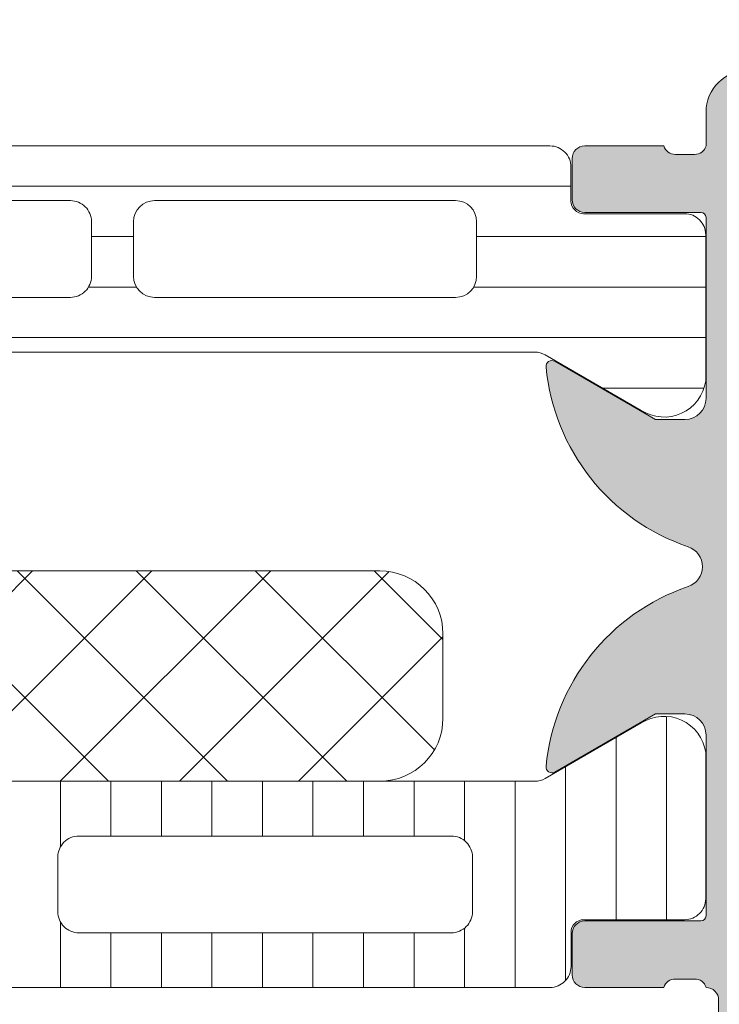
# Model space of a CAD drawing. Header units: millimetres. Extents: x 213386 to 459888, y 74252 to 208052.
# Tile 268 of 517: x 373088 to 373104, y 196216 to 196240. Entities that reach past the tile are written whole.
import ezdxf

# ---------------------------------------------------------------- set-up
doc = ezdxf.new("R2010")
doc.units = ezdxf.units.MM
doc.layers.get('Defpoints').update_dxf_attribs({"color": 255, "lineweight": 0})
doc.layers.add('FASÁDA DETAILNÍ', color=255, linetype='Continuous', lineweight=0)
doc.layers.add('NOVA', color=255, linetype='Continuous', lineweight=0)
doc.styles.add('CS-ROMANS', font='romans.shx', dxfattribs={"width": 0.75, "oblique": 5})
doc.dimstyles.new('A_KÓTA_50', dxfattribs={"dimtxt": 110, "dimasz": 2, "dimexe": 100, "dimexo": 1500, "dimgap": 40, "dimtad": 1, "dimrnd": 1, "dimdsep": 46, "dimtxsty": 'CS-ROMANS', "dimblk": 'KOT_CARA20', "dimcen": 45, "dimse1": 1, "dimse2": 1, "dimclrd": 256, "dimclre": 256, "dimclrt": 256, "dimadec": 0, "dimazin": 0, "dimtfac": 1, "dimtix": 1, "dimtmove": 2, "dimatfit": 3, "dimldrblk": 'OBLIQUE', "dimfxl": 100, "dimtolj": 1, "dimarcsym": 0})

# ---------------------------------------------------------------- blocks, each defined once
blk = doc.blocks.new('A$C29162560')
at = {"layer": 'FASÁDA DETAILNÍ'}
h = blk.add_hatch(color=256, dxfattribs=at)
edge = h.paths.add_edge_path()
edge.add_arc((-872.9380891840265, -5697.189566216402), 0.1199999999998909, 0, 90.00000000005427)
edge.add_line((-872.9380891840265, -5697.069566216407), (-875.6980871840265, -5697.069566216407))
edge.add_arc((-875.6980871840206, -5696.769566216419), 0.2999999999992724, 179.9999999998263, 269.9999999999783, ccw=False)
edge.add_line((-875.9980871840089, -5696.769566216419), (-875.9980871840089, -5695.789591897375))
edge.add_arc((-875.6980871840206, -5695.789591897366), 0.3000000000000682, 90.00000000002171, 180.0000000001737, ccw=False)
edge.add_line((-875.6980871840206, -5695.489591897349), (-873.818076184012, -5695.489591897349))
edge.add_arc((-873.550532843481, -5695.41072480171), 0.2789255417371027, 196.4245945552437, 271.1628700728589)
edge.add_line((-873.5448721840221, -5695.689592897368), (-873.091278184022, -5695.689592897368))
edge.add_arc((-873.0856097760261, -5695.410755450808), 0.2788950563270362, 268.8354106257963, 343.5801235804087)
edge.add_line((-872.8180891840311, -5695.489591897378), (-872.8180891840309, -5694.689417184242))
edge.add_arc((-871.8180891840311, -5694.689417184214), 0.9999999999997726, 90.00000000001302, 180, ccw=False)
edge.add_line((-871.8180891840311, -5693.689417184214), (-868.3180818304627, -5693.689417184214))
edge.add_arc((-868.3181016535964, -5694.689437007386), 1.000019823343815, 0.0011357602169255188, 89.99886423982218, ccw=False)
edge.add_line((-867.3180818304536, -5694.689417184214), (-867.3180818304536, -5695.189417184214))
edge.add_line((-867.3180818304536, -5695.189417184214), (-869.8180818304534, -5695.189417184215))
edge.add_arc((-869.8180364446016, -5696.189462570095), 1.0000453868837, 90.00260029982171, 179.9973997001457)
edge.add_line((-870.8180818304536, -5696.189417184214), (-870.8180818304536, -5697.48943549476))
edge.add_arc((-869.8180293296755, -5697.489382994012), 1.000052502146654, 180.003007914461, 269.9969920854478)
edge.add_line((-869.8180818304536, -5698.489435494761), (-862.8180818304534, -5698.489435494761))
edge.add_arc((-862.3180818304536, -5697.964313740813), 0.7250881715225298, 226.4038161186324, 313.5961838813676)
edge.add_line((-861.8180818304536, -5698.489435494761), (-855.7839936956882, -5698.489435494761))
edge.add_arc((-855.7840461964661, -5697.489382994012), 1.000052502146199, 270.0030079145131, 359.9969920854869)
edge.add_line((-854.783993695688, -5697.489435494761), (-854.783993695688, -5696.189417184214))
edge.add_arc((-855.78403908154, -5696.189462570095), 1.000045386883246, 0.002600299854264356, 89.9973997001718)
edge.add_line((-855.783993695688, -5695.189417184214), (-857.3180818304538, -5695.189417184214))
edge.add_line((-857.3180818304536, -5695.189417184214), (-857.3180818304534, -5694.589411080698))
edge.add_line((-857.3180818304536, -5694.589411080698), (-856.2180757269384, -5693.489435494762))
edge.add_line((-856.218075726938, -5693.489435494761), (-852.8180818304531, -5693.489435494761))
edge.add_line((-852.8180818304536, -5693.489435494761), (-852.8180818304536, -5720.489336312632))
edge.add_line((-852.8180818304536, -5720.489336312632), (-856.2180757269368, -5720.489336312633))
edge.add_line((-856.218075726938, -5720.489336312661), (-857.3180818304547, -5719.389360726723))
edge.add_line((-857.3180818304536, -5719.389360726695), (-857.3180818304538, -5718.789354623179))
edge.add_line((-857.3180818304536, -5718.789354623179), (-855.7839936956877, -5718.789354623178))
edge.add_arc((-855.78403908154, -5717.789309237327), 1.000045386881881, 270.0026002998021, 359.9973997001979)
edge.add_line((-854.783993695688, -5717.789354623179), (-854.783993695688, -5716.489336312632))
edge.add_arc((-855.7840461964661, -5716.48938881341), 1.000052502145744, 0.003007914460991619, 89.99699208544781)
edge.add_line((-855.783993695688, -5715.489336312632), (-861.8180818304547, -5715.489336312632))
edge.add_arc((-862.3180818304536, -5716.014458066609), 0.7250881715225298, 46.40381611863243, 133.5961838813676)
edge.add_line((-862.8180818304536, -5715.489336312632), (-869.8180818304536, -5715.489336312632))
edge.add_arc((-869.8180293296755, -5716.48938881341), 1.000052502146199, 90.00300791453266, 179.9969920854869)
edge.add_line((-870.8180818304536, -5716.489336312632), (-870.8180818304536, -5717.789354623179))
edge.add_arc((-869.8180364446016, -5717.789309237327), 1.000045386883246, 180.0026002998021, 269.9973997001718)
edge.add_line((-869.8180818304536, -5718.789354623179), (-867.3180818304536, -5718.789354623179))
edge.add_line((-867.3180818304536, -5718.789354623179), (-867.3180818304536, -5719.289354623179))
edge.add_arc((-868.3181016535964, -5719.289334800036), 1.000019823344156, 270.00113576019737, 359.99886423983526, ccw=False)
edge.add_line((-868.3180818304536, -5720.289354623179), (-872.8180818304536, -5720.289354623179))
edge.add_arc((-872.8180921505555, -5719.78936494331), 0.4999896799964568, 179.9988173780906, 270.0011826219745, ccw=False)
edge.add_line((-873.3180818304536, -5719.789354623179), (-873.3180818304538, -5718.789354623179))
edge.add_line((-873.3180818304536, -5718.789354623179), (-872.5180787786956, -5718.789354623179))
edge.add_line((-872.5180787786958, -5718.789354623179), (-872.518078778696, -5715.78933936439))
edge.add_arc((-872.8180864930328, -5715.789336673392), 0.3000077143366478, 359.9994860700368, 450.0005139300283)
edge.add_arc((-873.0856097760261, -5715.568165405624), 0.2788950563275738, 16.41987641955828, 91.16458937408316)
edge.add_line((-873.0912781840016, -5715.289327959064), (-873.5448721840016, -5715.289327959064))
edge.add_arc((-873.550532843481, -5715.568196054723), 0.2789255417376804, 88.83712992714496, 163.5754054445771)
edge.add_line((-873.8180761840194, -5715.489328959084), (-875.6980871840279, -5715.489328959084))
edge.add_arc((-875.6980871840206, -5715.189328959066), 0.3000000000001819, 180, 269.9999999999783, ccw=False)
edge.add_line((-875.9980871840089, -5715.189328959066), (-875.9980871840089, -5714.209354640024))
edge.add_arc((-875.6980871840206, -5714.209354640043), 0.3000000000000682, 90.00000000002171, 180.0000000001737, ccw=False)
edge.add_line((-875.6980871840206, -5713.909354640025), (-872.9380891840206, -5713.909354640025))
edge.add_arc((-872.9380891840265, -5713.78935464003), 0.1199999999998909, 269.9999999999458, 360)
edge.add_line((-872.8180891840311, -5713.78935464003), (-872.8180891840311, -5709.489328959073))
edge.add_arc((-873.3180891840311, -5709.489328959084), 0.4999999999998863, 0, 89.99999999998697)
edge.add_line((-873.3180891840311, -5708.989328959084), (-874.0180891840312, -5708.989328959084))
edge.add_line((-874.0180891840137, -5708.989328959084), (-876.4109095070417, -5710.370824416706))
edge.add_arc((-876.47996939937, -5710.251209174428), 0.1381197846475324, 172.2975625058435, 300.00000000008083, ccw=False)
edge.add_arc((-871.6386181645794, -5710.698827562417), 4.999999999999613, 108.70940074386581, 174.6507719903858, ccw=False)
edge.add_arc((-873.4028443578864, -5705.489460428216), 0.5000000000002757, 288.7094007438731, 431.2905992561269)
edge.add_arc((-871.6386181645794, -5700.280093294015), 4.99999999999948, 185.3492280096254, 251.2905992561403, ccw=False)
edge.add_arc((-876.47996939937, -5700.727711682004), 0.1381197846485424, 59.9999999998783, 187.7024374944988, ccw=False)
edge.add_line((-876.4109095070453, -5700.608096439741), (-874.0180891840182, -5701.989591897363))
edge.add_line((-874.0180891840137, -5701.989591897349), (-873.3180891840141, -5701.989591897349))
edge.add_arc((-873.3180891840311, -5701.489591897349), 0.5, 270.0000000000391, 360.0000000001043)
edge.add_line((-872.8180891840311, -5701.489591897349), (-872.8180891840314, -5697.189566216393))
edge = h.paths.add_edge_path(flags=16)
edge.add_arc((-854.9180879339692, -5712.489343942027), 0.5, 270, 360)
edge.add_line((-854.4180879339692, -5712.489343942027), (-854.4180879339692, -5700.489435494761))
edge.add_arc((-854.9180879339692, -5700.489435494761), 0.5, 0, 90)
edge.add_line((-854.9180879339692, -5699.989435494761), (-870.6180696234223, -5699.989435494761))
edge.add_arc((-870.6180696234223, -5700.489435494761), 0.5, 90, 180)
edge.add_line((-871.1180696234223, -5700.489435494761), (-871.1180696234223, -5712.489343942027))
edge.add_arc((-870.6180696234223, -5712.489343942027), 0.5, 180, 270)
edge.add_line((-870.6180696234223, -5712.989343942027), (-869.1180696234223, -5712.989343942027))
edge.add_line((-869.1180696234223, -5712.989343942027), (-869.1180696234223, -5713.489343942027))
edge.add_arc((-868.6180696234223, -5713.489343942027), 0.5, 180, 270)
edge.add_line((-868.6180696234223, -5713.989343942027), (-856.9180879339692, -5713.989343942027))
edge.add_arc((-856.9180879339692, -5713.489343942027), 0.5, 270, 360)
edge.add_line((-856.4180879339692, -5713.489343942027), (-856.4180879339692, -5712.989343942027))
edge.add_line((-856.4180879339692, -5712.989343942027), (-854.9180879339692, -5712.989343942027))
h = blk.add_hatch(dxfattribs=at)
h.set_pattern_fill('_USER', color=256, scale=1.2, angle=-1.272221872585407e-14, style=0, pattern_type=0)
h.set_pattern_definition([(360, (-910.3180818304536, -5695.489435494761), (2.939128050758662e-16, 1.2), [])])
edge = h.paths.add_edge_path()
edge.add_line((-906.4939719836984, -5700.456447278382), (-908.7776288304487, -5701.774916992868))
edge.add_arc((-909.3182637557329, -5700.933664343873), 0.9999960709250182, 188.1816080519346, 302.7270160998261, ccw=False)
edge.add_line((-910.3080818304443, -5701.075974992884), (-910.3080818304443, -5697.599433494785))
edge.add_arc((-909.8080858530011, -5697.59943085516), 0.4999959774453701, 89.99969751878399, 180.0003024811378, ccw=False)
edge.add_line((-909.8080832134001, -5697.099434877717), (-907.4080848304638, -5697.099766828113))
edge.add_arc((-907.4080848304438, -5696.799766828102), 0.2999999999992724, 270, 360.0000000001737)
edge.add_line((-907.1080848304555, -5696.799766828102), (-907.1080848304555, -5695.989435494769))
edge.add_arc((-906.6080875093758, -5695.98943281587), 0.4999973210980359, 89.99969301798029, 180.0003069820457, ccw=False)
edge.add_line((-906.6080848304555, -5695.489435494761), (-876.5256105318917, -5695.489435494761))
edge.add_arc((-876.5256078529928, -5695.98943281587), 0.4999973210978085, -0.0003069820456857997, 90.00030698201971, ccw=False)
edge.add_line((-876.025610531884, -5695.989435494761), (-876.025610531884, -5696.799766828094))
edge.add_arc((-875.7256105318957, -5696.799766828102), 0.3000000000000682, 179.9999999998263, 270)
edge.add_line((-875.7256105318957, -5697.09976682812), (-873.3256121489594, -5697.099434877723))
edge.add_arc((-873.3256095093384, -5697.59943085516), 0.4999959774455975, -0.0003024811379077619, 90.00030248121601, ccw=False)
edge.add_line((-872.8256135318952, -5697.59943349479), (-872.8256135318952, -5701.075974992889))
edge.add_arc((-873.8154316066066, -5700.933664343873), 0.9999960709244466, 237.2729839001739, 351.81839194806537, ccw=False)
edge.add_line((-874.3560665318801, -5701.774916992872), (-876.6397233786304, -5700.456447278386))
edge.add_arc((-876.8897233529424, -5700.889459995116), 0.5000000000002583, 60.00000340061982, 89.99994009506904)
edge.add_line((-876.8897228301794, -5700.389459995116), (-906.243972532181, -5700.389459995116))
edge.add_arc((-906.2439720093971, -5700.889459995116), 0.5000000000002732, 90.00005990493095, 119.9999965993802)
edge = h.paths.add_edge_path(flags=16)
edge.add_line((-885.9172548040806, -5699.089449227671), (-878.7672303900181, -5699.089433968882))
edge.add_arc((-878.7672739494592, -5698.58939040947), 0.5000435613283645, 270.0049911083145, 359.9950088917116)
edge.add_line((-878.2672303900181, -5698.589433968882), (-878.2672303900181, -5697.289425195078))
edge.add_arc((-878.7672427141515, -5697.289452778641), 0.5000123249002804, 0.003160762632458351, 89.99858779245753)
edge.add_line((-878.7672303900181, -5696.789440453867), (-885.9172548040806, -5696.789440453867))
edge.add_arc((-885.9172112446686, -5697.289484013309), 0.5000435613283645, 90.00499110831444, 179.9950088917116)
edge.add_line((-886.4172548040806, -5697.289440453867), (-886.4172548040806, -5698.589449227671))
edge.add_arc((-885.9172112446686, -5698.589405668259), 0.5000435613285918, 180.0049911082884, 269.9950088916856)
edge = h.paths.add_edge_path(flags=16)
edge.add_line((-904.2672543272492, -5699.089449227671), (-897.1172284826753, -5699.089449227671))
edge.add_arc((-897.1172720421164, -5698.589405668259), 0.5000435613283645, 270.0049911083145, 359.9950088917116)
edge.add_line((-896.6172284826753, -5698.589449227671), (-896.6172284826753, -5697.289440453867))
edge.add_arc((-897.1172720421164, -5697.289484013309), 0.5000435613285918, 0.00499110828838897, 89.99500889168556)
edge.add_line((-897.1172284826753, -5696.789440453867), (-904.2672543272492, -5696.789440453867))
edge.add_arc((-904.2672107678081, -5697.289484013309), 0.5000435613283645, 90.00499110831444, 179.9950088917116)
edge.add_line((-904.7672543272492, -5697.289440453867), (-904.7672543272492, -5698.589449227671))
edge.add_arc((-904.2672107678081, -5698.589405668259), 0.5000435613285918, 180.0049911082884, 269.9950088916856)
edge = h.paths.add_edge_path(flags=16)
edge.add_line((-895.1172284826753, -5699.089449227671), (-887.9172548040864, -5699.089449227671))
edge.add_arc((-887.9172040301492, -5698.589500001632), 0.4999492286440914, 269.9941811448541, 360.005818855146)
edge.add_line((-887.4172548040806, -5698.589449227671), (-887.4172548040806, -5697.289440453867))
edge.add_arc((-887.9172040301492, -5697.289389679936), 0.4999492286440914, 359.9941811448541, 450.0058188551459)
edge.add_line((-887.9172548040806, -5696.789440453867), (-895.1172284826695, -5696.789440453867))
edge.add_arc((-895.1172792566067, -5697.289389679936), 0.4999492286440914, 89.99418114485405, 180.0058188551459)
edge.add_line((-895.6172284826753, -5697.289440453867), (-895.6172284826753, -5698.589449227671))
edge.add_arc((-895.1172792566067, -5698.589500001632), 0.4999492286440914, 179.9941811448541, 270.0058188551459)
h = blk.add_hatch(dxfattribs=at)
h.set_pattern_fill('NETZ', color=256, scale=2, angle=225, style=0)
h.set_pattern_definition([(225, (-894.0670052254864, -5710.588700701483), (1.414213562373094, -1.414213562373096), []), (314.9999999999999, (-894.0670052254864, -5710.588700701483), (1.414213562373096, 1.414213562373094), [])])
h.paths.add_polyline_path([(-907.5670052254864, -5705.588700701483, 0.4142135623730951), (-909.0670052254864, -5707.088700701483), (-909.0670052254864, -5709.088700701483, 0.4142135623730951), (-907.5670052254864, -5710.588700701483), (-880.5670052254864, -5710.588700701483, 0.4142135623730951), (-879.0670052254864, -5709.088700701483), (-879.0670052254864, -5707.088700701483, 0.4142135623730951), (-880.5670052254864, -5705.588700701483)])
h = blk.add_hatch(dxfattribs=at)
h.set_pattern_fill('LINIE', color=256, scale=1.2, angle=90, style=0)
h.set_pattern_definition([(90, (19.28296211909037, -0.6246130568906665), (-1.2, 7.347638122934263e-17), [])])
edge = h.paths.add_edge_path()
edge.add_arc((-912.4079985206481, -5714.180245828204), 0.2999999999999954, 0.0020752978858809, 90.00207529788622, ccw=False)
edge.add_line((-912.1079985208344, -5714.180234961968), (-912.1079698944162, -5714.990566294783))
edge.add_arc((-911.6079725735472, -5714.990550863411), 0.4999973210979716, 180.0017683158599, 270.0023822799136)
edge.add_line((-911.6079517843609, -5715.490548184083), (-910.7668795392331, -5715.491868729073))
edge.add_arc((-910.7668795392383, -5715.691868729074), 0.1999999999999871, 3.979039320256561e-13, 90.00000000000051, ccw=False)
edge.add_line((-910.5668795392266, -5715.691868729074), (-910.5668795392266, -5719.791868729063))
edge.add_arc((-910.0668795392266, -5719.791868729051), 0.5000000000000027, 179.9999999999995, 269.9999999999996)
edge.add_line((-910.0668795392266, -5720.291868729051), (-909.2361303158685, -5720.29186872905))
edge.add_arc((-909.2361303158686, -5719.291868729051), 0.9999999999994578, 270.0000000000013, 344.9999999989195)
edge.add_line((-908.270204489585, -5719.550687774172), (-908.0668795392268, -5718.791868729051))
edge.add_line((-908.0668795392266, -5718.791868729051), (-909.0668795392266, -5718.791868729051))
edge.add_line((-909.0668795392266, -5718.791868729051), (-909.0668795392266, -5716.491868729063))
edge.add_arc((-908.0627530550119, -5716.49357797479), 1.004127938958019, 90.23408772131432, 179.9024699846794, ccw=False)
edge.add_line((-908.066855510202, -5715.489458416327), (-905.0669771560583, -5715.489458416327))
edge.add_arc((-905.0710055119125, -5716.493577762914), 1.004127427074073, 360.09751797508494, 449.7701403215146, ccw=False)
edge.add_line((-904.0668795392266, -5716.491868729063), (-904.0668795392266, -5718.791868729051))
edge.add_line((-904.0668795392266, -5718.791868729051), (-905.0668795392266, -5718.791868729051))
edge.add_line((-905.0668795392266, -5718.791868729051), (-904.8635545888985, -5719.550687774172))
edge.add_arc((-903.8976287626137, -5719.291868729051), 1.000000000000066, 195.0000000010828, 269.9999999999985)
edge.add_line((-903.8976287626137, -5720.291868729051), (-903.0668795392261, -5720.291868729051))
edge.add_arc((-903.0668795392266, -5719.791868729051), 0.4999999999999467, 270, 360)
edge.add_line((-902.5668795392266, -5719.791868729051), (-902.5668795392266, -5715.691868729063))
edge.add_arc((-902.3627064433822, -5715.693597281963), 0.2041804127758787, 91.1558689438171, 179.5149389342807, ccw=False)
edge.add_line((-902.3668252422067, -5715.489458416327), (-876.5254584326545, -5715.489435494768))
edge.add_arc((-876.5254738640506, -5714.989438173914), 0.4999973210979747, 270.0017683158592, 360.002382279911)
edge.add_line((-876.0254765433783, -5714.989417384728), (-876.0255051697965, -5714.179086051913))
edge.add_arc((-875.7255051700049, -5714.179075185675), 0.299999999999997, 90.0020752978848, 180.0020752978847, ccw=False)
edge.add_line((-875.7255160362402, -5713.879075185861), (-873.3255176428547, -5713.879320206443))
edge.add_arc((-873.3255331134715, -5713.37932422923), 0.499995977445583, 270.0017728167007, 360.0023777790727)
edge.add_line((-872.8255371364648, -5713.379303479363), (-872.8256637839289, -5709.902761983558))
edge.add_arc((-873.8154767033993, -5710.045108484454), 0.99999607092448, 368.1836833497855, 482.7290913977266)
edge.add_line((-874.3561420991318, -5709.203875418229), (-876.6397511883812, -5710.522427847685))
edge.add_arc((-876.8897668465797, -5710.089424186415), 0.5000000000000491, 270.00213520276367, 300.00207189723, ccw=False)
edge.add_line((-876.8897482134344, -5710.589424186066), (-911.2440169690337, -5710.590510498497))
edge.add_arc((-911.2440345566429, -5710.09051049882), 0.5000000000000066, 240.0020786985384, 270.0020153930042, ccw=False)
edge.add_line((-911.4940188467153, -5710.523532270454), (-913.7777234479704, -5709.205145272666))
edge.add_arc((-914.3183279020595, -5710.046417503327), 0.9999960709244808, 417.2750591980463, 531.8204672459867)
edge.add_line((-915.3081511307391, -5709.904142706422), (-915.3080244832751, -5713.380684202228))
edge.add_arc((-914.808028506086, -5713.38066873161), 0.4999959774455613, 180.0017728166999, 270.0023777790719)
edge.add_line((-914.808007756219, -5713.880664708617), (-912.4080093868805, -5713.880245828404))
edge = h.paths.add_edge_path(flags=16)
edge.add_line((-888.2168857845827, -5713.68997022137), (-888.2168857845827, -5712.389976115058))
edge.add_arc((-887.7168894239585, -5712.389972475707), 0.4999963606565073, 89.99958295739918, 180.0004170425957, ccw=False)
edge.add_line((-887.7168857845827, -5711.889976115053), (-878.8668918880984, -5711.889976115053))
edge.add_arc((-878.86688824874, -5712.389972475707), 0.4999963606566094, -0.0004170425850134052, 90.00041704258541, ccw=False)
edge.add_line((-878.3668918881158, -5712.389976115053), (-878.3668918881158, -5713.689970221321))
edge.add_arc((-878.8668918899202, -5713.68998679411), 0.5000000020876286, 270.0000002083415, 360.0018991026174, ccw=False)
edge.add_line((-878.8668918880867, -5714.189986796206), (-887.716885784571, -5714.189986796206))
edge.add_arc((-887.71688578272, -5713.689986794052), 0.5000000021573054, 179.9981009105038, 269.9999997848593, ccw=False)
edge = h.paths.add_edge_path(flags=16)
edge.add_arc((-898.4168918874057, -5713.689986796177), 0.4999999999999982, 179.9999999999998, 270.000000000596, ccw=False)
edge.add_line((-898.9168918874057, -5713.689986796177), (-898.9168918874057, -5712.389976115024))
edge.add_arc((-898.4168918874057, -5712.389976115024), 0.4999999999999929, 89.99999999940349, 179.9999999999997, ccw=False)
edge.add_line((-898.4168918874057, -5711.889976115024), (-889.71688578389, -5711.889976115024))
edge.add_arc((-889.7168857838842, -5712.389976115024), 0.5000000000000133, 360.0000000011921, 449.99999999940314, ccw=False)
edge.add_line((-889.2168857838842, -5712.389976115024), (-889.2168857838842, -5713.689986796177))
edge.add_arc((-889.7168857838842, -5713.689986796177), 0.5000000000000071, 270.0000000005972, 360.0000000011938, ccw=False)
edge.add_line((-889.7168857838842, -5714.189986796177), (-898.4168918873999, -5714.189986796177))
edge = h.paths.add_edge_path(flags=16)
edge.add_arc((-900.416888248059, -5712.389972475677), 0.4999963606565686, -0.00041704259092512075, 90.00041704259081, ccw=False)
edge.add_line((-899.9168918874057, -5712.389976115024), (-899.9168918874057, -5713.689970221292))
edge.add_arc((-900.4168918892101, -5713.68998679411), 0.5000000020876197, 270.00000020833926, 360.0018991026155, ccw=False)
edge.add_line((-900.4168918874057, -5714.189986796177), (-909.266901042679, -5714.189986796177))
edge.add_arc((-909.2669010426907, -5713.690002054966), 0.4999847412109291, 179.9999999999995, 270.0000000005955, ccw=False)
edge.add_line((-909.7668857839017, -5713.690002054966), (-909.7668857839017, -5712.389991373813))
edge.add_arc((-909.2668705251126, -5712.389991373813), 0.5000152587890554, 89.99999999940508, 180.0000000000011, ccw=False)
edge.add_line((-909.2668705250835, -5711.889976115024), (-900.4168918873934, -5711.889976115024))
for p, q in [((-874.3561420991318, -5709.203875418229), (-876.6397511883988, -5710.522427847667)), ((-872.8255371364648, -5713.379303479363), (-872.8256637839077, -5709.902761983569)), ((-876.8897482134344, -5710.589424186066), (-911.2440169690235, -5710.590510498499)), ((-887.7168857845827, -5711.889976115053), (-878.8668918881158, -5711.889976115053)), ((-888.2168857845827, -5713.68997022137), (-888.2168857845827, -5712.389976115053)), ((-878.3668918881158, -5712.389976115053), (-878.3668918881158, -5713.689970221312)), ((-875.7255160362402, -5713.879075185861), (-873.3255176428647, -5713.879320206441)), ((-878.8668918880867, -5714.189986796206), (-887.7168857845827, -5714.189986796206)), ((-876.0254765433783, -5714.989417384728), (-876.0255051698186, -5714.17908605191)), ((-902.3668252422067, -5715.489458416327), (-876.5254584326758, -5715.489435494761))]:
    blk.add_line(p, q, dxfattribs=at)
blk.add_lwpolyline([(-872.5180787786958, -5718.789354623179), (-872.5180787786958, -5715.78933936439, 0.4142188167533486), (-872.8180891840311, -5715.489328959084, 0.338212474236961), (-873.0912781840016, -5715.289327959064), (-873.5448721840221, -5715.289327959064, 0.3381811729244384), (-873.8180761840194, -5715.489328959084), (-875.6980871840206, -5715.489328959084, -0.414213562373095), (-875.9980871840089, -5715.189328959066), (-875.9980871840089, -5714.209354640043, -0.414213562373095), (-875.6980871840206, -5713.909354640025), (-872.9380891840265, -5713.909354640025, 0.414213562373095), (-872.8180891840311, -5713.78935464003), (-872.8180891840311, -5709.489328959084, 0.414213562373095), (-873.3180891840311, -5708.989328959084), (-874.0180891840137, -5708.989328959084), (-876.4109095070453, -5710.370824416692, -0.6230654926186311), (-876.6168429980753, -5710.232697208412, -0.295935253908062), (-873.2424601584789, -5705.963039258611, 0.717126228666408), (-873.2424601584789, -5705.01588159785, -0.295935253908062), (-876.6168429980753, -5700.746223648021, -0.6230654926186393), (-876.4109095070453, -5700.608096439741), (-874.0180891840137, -5701.989591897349), (-873.3180891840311, -5701.989591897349, 0.414213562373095), (-872.8180891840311, -5701.489591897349), (-872.8180891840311, -5697.189566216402, 0.414213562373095), (-872.9380891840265, -5697.069566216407), (-875.6980871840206, -5697.069566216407, -0.414213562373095), (-875.9980871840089, -5696.769566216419), (-875.9980871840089, -5695.789591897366, -0.414213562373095), (-875.6980871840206, -5695.489591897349), (-873.8180761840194, -5695.489591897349, 0.3381811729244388), (-873.5448721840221, -5695.689592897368), (-873.0912781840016, -5695.689592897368, 0.338212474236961), (-872.8180891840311, -5695.489591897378), (-872.8180891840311, -5694.689417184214, -0.414213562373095), (-871.8180891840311, -5693.689417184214)], format="xyb", dxfattribs=at)
for points in [[(-906.4939719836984, -5700.456447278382), (-908.7776288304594, -5701.774916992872, -0.5460410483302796), (-910.3080818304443, -5701.075974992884), (-910.3080818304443, -5697.59943349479, -0.414216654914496), (-909.8080832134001, -5697.099434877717), (-907.4080848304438, -5697.09976682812, 0.414213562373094), (-907.1080848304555, -5696.799766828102), (-907.1080848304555, -5695.989435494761, -0.414216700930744), (-906.6080848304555, -5695.489435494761), (-876.525610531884, -5695.489435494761, -0.414216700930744), (-876.025610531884, -5695.989435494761), (-876.025610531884, -5696.799766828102, 0.414213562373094), (-875.7256105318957, -5697.09976682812), (-873.3256121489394, -5697.099434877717, -0.4142166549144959), (-872.8256135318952, -5697.59943349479), (-872.8256135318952, -5701.075974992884, -0.5460410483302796), (-874.3560665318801, -5701.774916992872), (-876.6397233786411, -5700.456447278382, 0.1316522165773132), (-876.8897228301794, -5700.389459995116), (-906.2439725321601, -5700.389459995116, 0.1316522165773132)], [(-895.1172284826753, -5699.089449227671), (-887.9172548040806, -5699.089449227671, 0.4142730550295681), (-887.4172548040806, -5698.589449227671), (-887.4172548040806, -5697.289440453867, 0.4142730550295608), (-887.9172548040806, -5696.789440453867), (-895.1172284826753, -5696.789440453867, 0.4142730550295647), (-895.6172284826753, -5697.289440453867), (-895.6172284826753, -5698.589449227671, 0.414273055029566)], [(-885.9172548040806, -5699.089449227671), (-878.7672303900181, -5699.089433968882, 0.4141625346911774), (-878.2672303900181, -5698.589433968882), (-878.2672303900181, -5697.289425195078, 0.4141901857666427), (-878.7672303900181, -5696.789440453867), (-885.9172548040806, -5696.789440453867, 0.4141625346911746), (-886.4172548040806, -5697.289440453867), (-886.4172548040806, -5698.589449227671, 0.4141625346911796)], [(-880.5670052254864, -5710.588700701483), (-907.5670052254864, -5710.588700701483, -0.414213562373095), (-909.0670052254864, -5709.088700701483), (-909.0670052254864, -5707.088700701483, -0.414213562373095), (-907.5670052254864, -5705.588700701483), (-880.5670052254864, -5705.588700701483, -0.414213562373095), (-879.0670052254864, -5707.088700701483), (-879.0670052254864, -5709.088700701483, -0.414213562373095)]]:
    blk.add_lwpolyline(points, format="xyb", close=True, dxfattribs=at)
for centre, radius, start, end in [((-873.8154767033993, -5710.045108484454), 0.9999960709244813, 8.183683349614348, 122.7290913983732), ((-876.8897668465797, -5710.089424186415), 0.5000000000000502, 270.0021352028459, 300.0020718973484), ((-887.7168894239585, -5712.389972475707), 0.4999963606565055, 89.9995829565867, 180.0004170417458), ((-878.86688824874, -5712.389972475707), 0.4999963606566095, 359.9995829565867, 90.00041704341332), ((-873.3255331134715, -5713.37932422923), 0.4999959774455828, 270.0017728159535, 0.002377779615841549), ((-887.71688578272, -5713.689986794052), 0.5000000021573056, 179.9981009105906, 269.999999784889), ((-878.8668918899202, -5713.68998679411), 0.5000000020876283, 270.0000002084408, 0.001899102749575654), ((-875.7255051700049, -5714.179075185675), 0.2999999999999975, 90.00207529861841, 180.0020752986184), ((-876.5254738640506, -5714.989438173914), 0.4999973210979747, 270.001768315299, 0.002382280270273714)]:
    blk.add_arc(centre, radius, start, end, dxfattribs=at)
blk = doc.blocks.new('KOT_CARA20')
for p, q in [((0, 20), (0, -20)), ((0, 1.77635683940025e-15), (14.14213562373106, 14.14213562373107)), ((0, 1.77635683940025e-15), (-14.14213562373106, -14.14213562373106))]:
    blk.add_line(p, q)
blk = doc.blocks.new('*D3950')
at = {"lineweight": -2, "transparency": 16777216}
blk.add_line((373745.5484535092, 181384.1544280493), (373745.5484535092, 202680.1544280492), dxfattribs=at)
at = {"layer": 'Defpoints', "color": 0, "transparency": 16777216}
for p in [(373428.8610481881, 202682.1544280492), (373745.5484535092, 202682.1544280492), (373010.8245114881, 181382.1544280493)]:
    blk.add_point(p, dxfattribs=at)
at = {"lineweight": -2, "transparency": 16777216, "xscale": 2, "yscale": 2, "zscale": 2}
for p, rotation in [((373745.5484535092, 202682.1544280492), 90), ((373745.5484535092, 181382.1544280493), 270)]:
    blk.add_blockref('KOT_CARA20', p, dxfattribs=dict(at, rotation=rotation))
at = {"transparency": 16777216, "insert": (373643.048453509, 192725.8304927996), "char_height": 110, "attachment_point": 5, "rotation": 90, "style": 'CS-ROMANS'}
blk.add_mtext('\\A1;21300', dxfattribs=at)
blk = doc.blocks.new('_OBLIQUE')
at = {"color": 0, "linetype": 'ByBlock', "ltscale": 15}
blk.add_line((-0.5, -0.5), (0.5, 0.5), dxfattribs=at)

msp = doc.modelspace()

# ---------------------------------------------------------------- block references
at = {"layer": 'NOVA'}
msp.add_blockref('A$C29162560', (373976.6382373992, 201932.1544280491), dxfattribs=at)

# ---------------------------------------------------------------- dimensions: what is measured, and where the dimension line sits
dim = msp.add_linear_dim(base=(373745.5484535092, 202682.1544280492), p1=(373010.824511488, 181382.1544280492), p2=(373428.8610481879, 202682.1544280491), angle=90, dimstyle='A_KÓTA_50')
dim.commit()
dim.dimension.update_dxf_attribs({"geometry": '*D3950', "text_midpoint": (373643.048453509, 192725.8304927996), "dimtype": 160})

doc.saveas('drawing.dxf')
